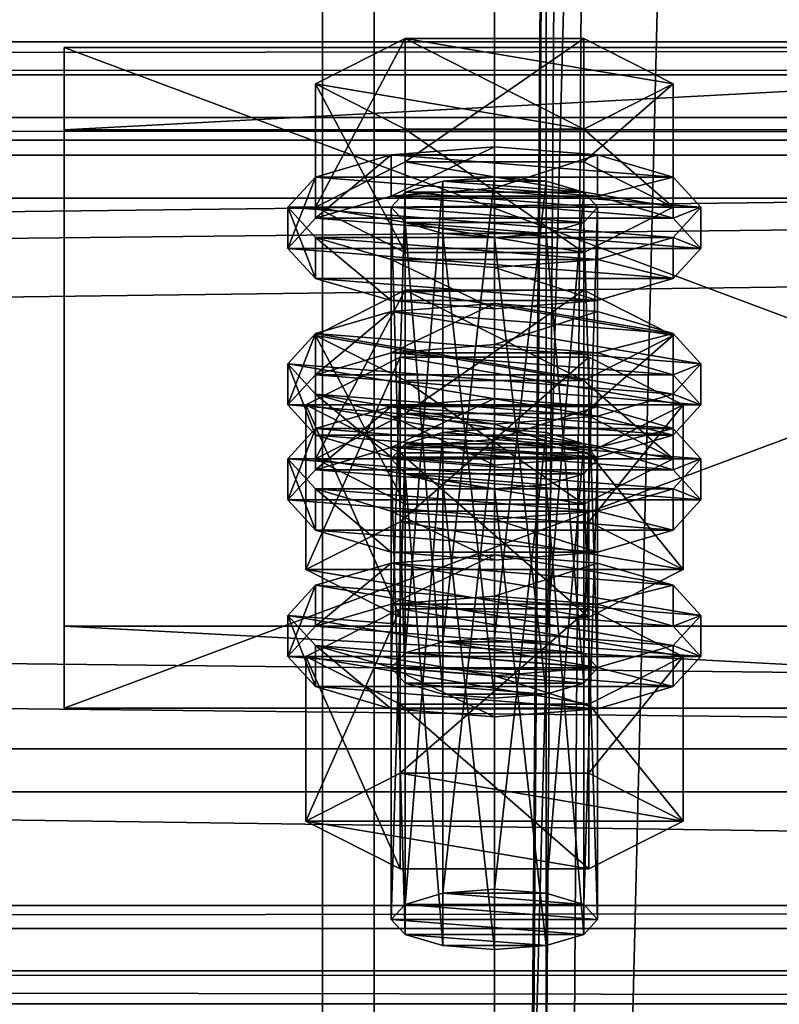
# Model space of a CAD drawing. Header units: millimetres. Extents: x 60485 to 71303, y 100 to 16900.
# Tile 348 of 656: x 70852 to 70897, y 1946 to 2003. Entities that reach past the tile are written whole.
import ezdxf

# ---------------------------------------------------------------- set-up
doc = ezdxf.new("R2010")
doc.units = ezdxf.units.MM
for name, color, linetype in [('1', 7, 'Continuous'), ('13', 7, 'Continuous'), ('3', 7, 'Continuous'), ('4', 7, 'Continuous'), ('6', 7, 'Continuous'), ('9', 7, 'Continuous')]:
    doc.layers.add(name, color=color, linetype=linetype)

msp = doc.modelspace()

# ---------------------------------------------------------------- meshes
at = {"layer": '1', "color": 7}
mesh = msp.add_polyface(dxfattribs=at)
corners = [(70799.994, 16699.999, -0.001), (70799.994, 16699.999, 2949.999), (70799.994, 300, 2949.999), (70799.994, 300, -0.001), (70999.994, 16699.999, 2949.999), (70999.994, 300, 2949.999), (70999.994, 16699.999, -0.001), (70999.994, 300, -0.001)]
mesh.append_faces([[corners[k] for k in face] for face in [(0, 2, 3, 3), (1, 5, 2, 2), (4, 7, 5, 5), (6, 3, 7, 7), (1, 6, 4, 4), (3, 5, 7, 7)]], dxfattribs={"vtx0": -1, "color": 7})
mesh.append_faces([[corners[k] for k in face] for face in [(0, 1, 2, 2), (1, 4, 5, 5), (4, 6, 7, 7), (6, 0, 3, 3), (1, 0, 6, 6), (3, 2, 5, 5)]], dxfattribs={"vtx2": -1, "vtx3": -1, "color": 7})
at = {"layer": '13', "color": 20}
mesh = msp.add_polyface(dxfattribs=at)
corners = [(70874.8, 1979.958, 3660.608), (70885.192, 1987.131, 3662.801), (70874.8, 1987.131, 3662.801), (70885.192, 1981.868, 3680.014), (70869.604, 1984.499, 3671.408), (70873.996, 1965.169, 3613.213), (70874.8, 1992.823, 3618.531), (70873.996, 1991.946, 3621.4), (70874.8, 1966.046, 3610.344), (70876.996, 1993.465, 3616.431), (70876.996, 1966.688, 3608.244), (70879.996, 1993.7, 3615.662), (70876.996, 1990.426, 3626.369), (70882.996, 1990.426, 3626.369), (70879.996, 1990.191, 3627.137), (70874.8, 1991.069, 3624.269), (70885.192, 1991.069, 3624.269), (70885.996, 1991.946, 3621.4), (70885.192, 1992.823, 3618.531), (70869.604, 1991.946, 3621.4), (70874.8, 1994.577, 3612.793), (70874.8, 2001.749, 3614.986), (70869.604, 1999.118, 3623.592), (70885.192, 2001.749, 3614.986), (70885.192, 1989.314, 3630.006), (70874.8, 1989.314, 3630.006), (70874.8, 1996.487, 3632.199), (70890.389, 1991.946, 3621.4), (70885.192, 1996.487, 3632.199), (70867.996, 1989.555, 3620.669), (70869.604, 1991.309, 3614.931), (70869.604, 1993.7, 3615.662), (70867.996, 1991.946, 3621.4), (70873.996, 1992.593, 3610.731), (70873.996, 1994.984, 3611.461), (70879.996, 1993.063, 3609.193), (70879.996, 1995.454, 3609.924), (70879.996, 1986.046, 3632.144), (70873.996, 1986.516, 3630.607), (70873.996, 1988.907, 3631.338), (70879.996, 1988.437, 3632.875), (70869.604, 1987.801, 3626.407), (70869.604, 1990.191, 3627.137), (70890.389, 1991.309, 3614.931), (70891.996, 1989.555, 3620.669), (70890.389, 1987.801, 3626.407), (70885.996, 1986.516, 3630.607), (70885.996, 1988.907, 3631.338), (70890.389, 1990.191, 3627.137), (70891.996, 1991.946, 3621.4), (70890.389, 1993.7, 3615.662), (70873.996, 1983.492, 3607.948), (70879.996, 1986.353, 3607.142), (70873.996, 1985.883, 3608.679)]
mesh.append_faces([[corners[k] for k in face] for face in [(0, 1, 2, 2), (5, 6, 7, 7), (8, 9, 6, 6), (10, 11, 9, 9), (12, 13, 14, 14), (19, 21, 22, 22), (20, 23, 21, 21), (25, 22, 26, 26), (24, 19, 25, 25), (22, 28, 26, 26), (29, 31, 32, 32), (30, 34, 31, 31), (33, 36, 34, 34), (37, 39, 40, 40), (38, 42, 39, 39), (41, 32, 42, 42), (46, 38, 37, 37), (39, 47, 40, 40), (51, 52, 53, 53)]], dxfattribs={"vtx0": -1, "color": 20})
mesh.append_faces([[corners[k] for k in face] for face in [(3, 4, 2, 2), (13, 12, 15, 15), (16, 15, 7, 7), (17, 7, 6, 6), (18, 6, 9, 9), (27, 20, 19, 19), (28, 22, 21, 21), (43, 33, 30, 30), (44, 30, 29, 29), (45, 29, 41, 41), (46, 41, 38, 38), (47, 39, 42, 42), (48, 42, 32, 32), (49, 32, 31, 31), (50, 31, 34, 34)]], dxfattribs={"vtx0": -1, "vtx2": -1, "vtx3": -1, "color": 20})
mesh.append_faces([[corners[k] for k in face] for face in [(19, 20, 21, 21), (24, 25, 26, 26), (25, 19, 22, 22), (29, 30, 31, 31), (30, 33, 34, 34), (33, 35, 36, 36), (37, 38, 39, 39), (38, 41, 42, 42), (41, 29, 32, 32)]], dxfattribs={"vtx2": -1, "vtx3": -1, "color": 20})
mesh = msp.add_polyface(dxfattribs=at)
corners = [(70890.389, 1984.499, 3671.408), (70874.8, 1987.131, 3662.801), (70885.192, 1987.131, 3662.801), (70879.996, 1966.923, 3607.475), (70882.996, 1993.465, 3616.431), (70879.996, 1993.7, 3615.662), (70882.996, 1966.688, 3608.244), (70885.192, 1992.823, 3618.531), (70885.192, 1966.046, 3610.344), (70885.996, 1991.946, 3621.4), (70882.996, 1990.426, 3626.369), (70874.8, 1991.069, 3624.269), (70885.192, 1991.069, 3624.269), (70873.996, 1991.946, 3621.4), (70874.8, 1992.823, 3618.531), (70876.996, 1993.465, 3616.431), (70874.8, 1994.577, 3612.793), (70885.192, 1994.577, 3612.793), (70885.192, 2001.749, 3614.986), (70890.389, 1991.946, 3621.4), (70890.389, 1999.118, 3623.592), (70885.192, 1989.314, 3630.006), (70885.192, 1996.487, 3632.199), (70874.8, 1996.487, 3632.199), (70869.604, 1991.946, 3621.4), (70874.8, 2001.749, 3614.986), (70879.996, 1993.063, 3609.193), (70885.996, 1992.593, 3610.731), (70885.996, 1994.984, 3611.461), (70879.996, 1995.454, 3609.924), (70890.389, 1991.309, 3614.931), (70890.389, 1993.7, 3615.662), (70891.996, 1989.555, 3620.669), (70891.996, 1991.946, 3621.4), (70890.389, 1987.801, 3626.407), (70890.389, 1990.191, 3627.137), (70885.996, 1986.516, 3630.607), (70885.996, 1988.907, 3631.338), (70879.996, 1986.046, 3632.144), (70879.996, 1988.437, 3632.875), (70873.996, 1992.593, 3610.731), (70869.604, 1991.309, 3614.931), (70867.996, 1989.555, 3620.669), (70869.604, 1987.801, 3626.407), (70869.604, 1990.191, 3627.137), (70867.996, 1991.946, 3621.4), (70869.604, 1993.7, 3615.662), (70873.996, 1994.984, 3611.461), (70890.389, 1984.599, 3612.879), (70873.996, 1985.883, 3608.679), (70879.996, 1986.353, 3607.142), (70885.996, 1985.883, 3608.679)]
mesh.append_faces([[corners[k] for k in face] for face in [(0, 1, 2, 2), (3, 4, 5, 5), (6, 7, 4, 4), (8, 9, 7, 7), (4, 15, 5, 5), (17, 20, 18, 18), (19, 22, 20, 20), (21, 23, 22, 22), (16, 19, 17, 17), (20, 25, 18, 18), (26, 28, 29, 29), (27, 31, 28, 28), (30, 33, 31, 31), (32, 35, 33, 33), (34, 37, 35, 35), (36, 39, 37, 37), (40, 27, 26, 26), (28, 47, 29, 29), (48, 50, 51, 51)]], dxfattribs={"vtx0": -1, "color": 20})
mesh.append_faces([[corners[k] for k in face] for face in [(10, 11, 12, 12), (12, 13, 9, 9), (9, 14, 7, 7), (7, 15, 4, 4), (19, 24, 21, 21), (22, 25, 20, 20), (27, 40, 30, 30), (30, 41, 32, 32), (32, 42, 34, 34), (34, 43, 36, 36), (37, 44, 35, 35), (35, 45, 33, 33), (33, 46, 31, 31), (31, 47, 28, 28)]], dxfattribs={"vtx0": -1, "vtx1": -1, "color": 20})
mesh.append_faces([[corners[k] for k in face] for face in [(48, 49, 50, 50)]], dxfattribs={"vtx0": -1, "vtx2": -1, "vtx3": -1, "color": 20})
mesh.append_faces([[corners[k] for k in face] for face in [(16, 17, 18, 18), (17, 19, 20, 20), (19, 21, 22, 22), (26, 27, 28, 28), (27, 30, 31, 31), (30, 32, 33, 33), (32, 34, 35, 35), (34, 36, 37, 37), (36, 38, 39, 39)]], dxfattribs={"vtx2": -1, "vtx3": -1, "color": 20})
mesh = msp.add_polyface(dxfattribs=at)
corners = [(70885.192, 1978.204, 3666.346), (70874.8, 1978.204, 3666.346), (70876.996, 1978.846, 3664.246), (70869.604, 1977.327, 3669.215), (70874.8, 1979.958, 3660.608), (70874.8, 1987.131, 3662.801), (70869.604, 1984.499, 3671.408), (70885.192, 1974.696, 3677.822), (70874.8, 1974.696, 3677.822), (70874.8, 1981.868, 3680.014), (70885.192, 1981.868, 3680.014), (70869.604, 1976.691, 3662.746), (70873.996, 1977.975, 3658.546), (70873.996, 1980.365, 3659.277), (70869.604, 1979.081, 3663.477), (70879.996, 1978.445, 3657.008), (70879.996, 1980.836, 3657.739), (70890.389, 1979.081, 3663.477), (70885.996, 1980.365, 3659.277), (70873.996, 1965.169, 3613.213), (70874.8, 1966.046, 3610.344), (70874.8, 1992.823, 3618.531), (70876.996, 1966.688, 3608.244), (70876.996, 1993.465, 3616.431), (70879.996, 1966.923, 3607.475), (70879.996, 1993.7, 3615.662), (70879.996, 1963.415, 3618.951), (70876.996, 1990.426, 3626.369), (70879.996, 1990.191, 3627.137), (70876.996, 1963.65, 3618.182), (70874.8, 1991.069, 3624.269), (70874.8, 1964.292, 3616.082), (70873.996, 1991.946, 3621.4), (70869.027, 1970.891, 3614.963), (70874.511, 1983.231, 3608.801), (70869.027, 1980.454, 3617.886), (70874.511, 1973.668, 3605.878), (70885.481, 1983.231, 3608.801), (70885.481, 1977.676, 3626.971), (70874.511, 1977.676, 3626.971), (70890.966, 1980.454, 3617.886), (70867.996, 1980.454, 3617.886), (70869.604, 1982.208, 3612.148), (70869.604, 1984.599, 3612.879), (70867.996, 1982.845, 3618.617), (70873.996, 1983.492, 3607.948), (70873.996, 1985.883, 3608.679), (70879.996, 1983.962, 3606.411), (70879.996, 1986.353, 3607.142), (70879.996, 1976.946, 3629.362), (70873.996, 1977.416, 3627.825), (70873.996, 1979.806, 3628.555), (70879.996, 1979.336, 3630.093), (70869.604, 1978.7, 3623.624), (70869.604, 1981.09, 3624.355), (70885.996, 1983.492, 3607.948), (70890.389, 1982.208, 3612.148), (70891.996, 1980.454, 3617.886), (70890.389, 1978.7, 3623.624), (70885.996, 1979.806, 3628.555), (70890.389, 1981.09, 3624.355), (70891.996, 1982.845, 3618.617)]
mesh.append_faces([[corners[k] for k in face] for face in [(3, 5, 6, 6), (8, 6, 9, 9), (6, 10, 9, 9), (11, 13, 14, 14), (12, 16, 13, 13), (18, 13, 16, 16), (26, 27, 28, 28), (29, 30, 27, 27), (31, 32, 30, 30), (33, 34, 35, 35), (36, 37, 34, 34), (35, 38, 39, 39), (41, 43, 44, 44), (42, 46, 43, 43), (49, 51, 52, 52), (50, 54, 51, 51), (53, 44, 54, 54), (45, 55, 47, 47), (54, 52, 51, 51)]], dxfattribs={"vtx0": -1, "color": 20})
mesh.append_faces([[corners[k] for k in face] for face in [(0, 1, 2, 2), (17, 14, 13, 13), (40, 35, 34, 34), (56, 45, 42, 42), (57, 42, 41, 41), (58, 41, 53, 53), (59, 54, 44, 44), (60, 44, 43, 43), (61, 43, 46, 46)]], dxfattribs={"vtx0": -1, "vtx2": -1, "vtx3": -1, "color": 20})
mesh.append_faces([[corners[k] for k in face] for face in [(3, 4, 5, 5), (7, 8, 9, 9), (8, 3, 6, 6), (11, 12, 13, 13), (12, 15, 16, 16), (19, 20, 21, 21), (20, 22, 23, 23), (22, 24, 25, 25), (31, 19, 32, 32), (41, 42, 43, 43), (42, 45, 46, 46), (45, 47, 48, 48), (49, 50, 51, 51), (50, 53, 54, 54), (53, 41, 44, 44)]], dxfattribs={"vtx2": -1, "vtx3": -1, "color": 20})
mesh = msp.add_polyface(dxfattribs=at)
corners = [(70885.192, 1978.204, 3666.346), (70876.996, 1978.846, 3664.246), (70879.996, 1979.081, 3663.477), (70882.996, 1978.846, 3664.246), (70874.8, 1979.958, 3660.608), (70885.192, 1979.958, 3660.608), (70885.192, 1987.131, 3662.801), (70890.389, 1977.327, 3669.215), (70890.389, 1984.499, 3671.408), (70885.192, 1974.696, 3677.822), (70885.192, 1981.868, 3680.014), (70874.8, 1981.868, 3680.014), (70874.8, 1987.131, 3662.801), (70879.996, 1978.445, 3657.008), (70885.996, 1977.975, 3658.546), (70885.996, 1980.365, 3659.277), (70879.996, 1980.836, 3657.739), (70890.389, 1979.081, 3663.477), (70891.996, 1977.327, 3669.215), (70869.604, 1979.081, 3663.477), (70873.996, 1980.365, 3659.277), (70879.996, 1966.923, 3607.475), (70882.996, 1966.688, 3608.244), (70882.996, 1993.465, 3616.431), (70885.192, 1966.046, 3610.344), (70885.192, 1992.823, 3618.531), (70885.996, 1965.169, 3613.213), (70885.996, 1991.946, 3621.4), (70885.192, 1991.069, 3624.269), (70885.192, 1964.292, 3616.082), (70882.996, 1990.426, 3626.369), (70882.996, 1963.65, 3618.182), (70879.996, 1990.191, 3627.137), (70874.511, 1973.668, 3605.878), (70885.481, 1973.668, 3605.878), (70885.481, 1983.231, 3608.801), (70890.966, 1980.454, 3617.886), (70885.481, 1977.676, 3626.971), (70869.027, 1980.454, 3617.886), (70874.511, 1983.231, 3608.801), (70879.996, 1983.962, 3606.411), (70885.996, 1983.492, 3607.948), (70885.996, 1985.883, 3608.679), (70879.996, 1986.353, 3607.142), (70890.389, 1982.208, 3612.148), (70890.389, 1984.599, 3612.879), (70891.996, 1980.454, 3617.886), (70891.996, 1982.845, 3618.617), (70890.389, 1978.7, 3623.624), (70890.389, 1981.09, 3624.355), (70885.996, 1977.416, 3627.825), (70885.996, 1979.806, 3628.555), (70879.996, 1979.336, 3630.093), (70873.996, 1983.492, 3607.948), (70869.604, 1982.208, 3612.148), (70867.996, 1980.454, 3617.886), (70869.604, 1981.09, 3624.355), (70867.996, 1982.845, 3618.617), (70869.604, 1984.599, 3612.879), (70873.996, 1985.883, 3608.679)]
mesh.append_faces([[corners[k] for k in face] for face in [(0, 2, 3, 3), (5, 8, 6, 6), (7, 10, 8, 8), (9, 11, 10, 10), (4, 7, 5, 5), (13, 15, 16, 16), (14, 17, 15, 15), (26, 28, 27, 27), (29, 30, 28, 28), (31, 32, 30, 30), (34, 36, 35, 35), (36, 39, 35, 35), (40, 42, 43, 43), (41, 45, 42, 42), (44, 47, 45, 45), (46, 49, 47, 47), (48, 51, 49, 49), (50, 52, 51, 51)]], dxfattribs={"vtx0": -1, "color": 20})
mesh.append_faces([[corners[k] for k in face] for face in [(10, 12, 8, 8), (18, 19, 17, 17), (17, 20, 15, 15), (37, 38, 36, 36), (41, 53, 44, 44), (44, 54, 46, 46), (46, 55, 48, 48), (52, 56, 51, 51), (51, 57, 49, 49), (49, 58, 47, 47), (47, 59, 45, 45)]], dxfattribs={"vtx0": -1, "vtx1": -1, "color": 20})
mesh.append_faces([[corners[k] for k in face] for face in [(0, 1, 2, 2)]], dxfattribs={"vtx0": -1, "vtx2": -1, "vtx3": -1, "color": 20})
mesh.append_faces([[corners[k] for k in face] for face in [(4, 5, 6, 6), (5, 7, 8, 8), (7, 9, 10, 10), (13, 14, 15, 15), (21, 22, 23, 23), (22, 24, 25, 25), (24, 26, 27, 27), (33, 34, 35, 35), (40, 41, 42, 42), (41, 44, 45, 45), (44, 46, 47, 47), (46, 48, 49, 49), (48, 50, 51, 51)]], dxfattribs={"vtx2": -1, "vtx3": -1, "color": 20})
mesh = msp.add_polyface(dxfattribs=at)
corners = [(70873.996, 1950.551, 3661.028), (70874.8, 1978.204, 3666.346), (70873.996, 1977.327, 3669.215), (70874.8, 1951.428, 3658.16), (70876.996, 1978.846, 3664.246), (70876.996, 1952.07, 3656.059), (70879.996, 1979.081, 3663.477), (70876.996, 1949.031, 3665.998), (70874.8, 1976.45, 3672.084), (70876.996, 1975.808, 3674.184), (70874.8, 1949.673, 3663.897), (70879.996, 1975.573, 3674.953), (70885.192, 1976.45, 3672.084), (70885.996, 1977.327, 3669.215), (70890.389, 1977.327, 3669.215), (70874.8, 1979.958, 3660.608), (70869.604, 1977.327, 3669.215), (70885.192, 1974.696, 3677.822), (70874.8, 1974.696, 3677.822), (70867.996, 1974.936, 3668.484), (70869.604, 1976.691, 3662.746), (70869.604, 1979.081, 3663.477), (70867.996, 1977.327, 3669.215), (70879.996, 1971.428, 3679.96), (70873.996, 1971.898, 3678.422), (70873.996, 1974.289, 3679.153), (70879.996, 1973.819, 3680.691), (70869.604, 1973.182, 3674.222), (70869.604, 1975.573, 3674.953), (70873.996, 1977.975, 3658.546), (70885.996, 1977.975, 3658.546), (70879.996, 1978.445, 3657.008), (70890.389, 1976.691, 3662.746), (70891.996, 1974.936, 3668.484), (70890.389, 1973.182, 3674.222), (70885.996, 1971.898, 3678.422), (70885.996, 1974.289, 3679.153), (70890.389, 1975.573, 3674.953), (70891.996, 1977.327, 3669.215), (70869.604, 1967.59, 3659.964), (70873.996, 1968.874, 3655.763), (70873.996, 1971.265, 3656.494), (70869.604, 1969.98, 3660.695), (70879.996, 1969.344, 3654.226), (70879.996, 1971.735, 3654.957), (70885.996, 1968.874, 3655.763), (70891.996, 1968.226, 3666.432), (70879.996, 1963.415, 3618.951), (70876.996, 1963.65, 3618.182), (70876.996, 1990.426, 3626.369), (70874.8, 1964.292, 3616.082), (70874.8, 1991.069, 3624.269), (70869.027, 1970.891, 3614.963), (70874.511, 1973.668, 3605.878), (70874.511, 1983.231, 3608.801), (70885.481, 1968.113, 3624.047), (70874.511, 1968.113, 3624.047), (70874.511, 1977.676, 3626.971), (70869.027, 1980.454, 3617.886), (70890.966, 1970.891, 3614.963), (70885.996, 1977.416, 3627.825), (70869.604, 1978.7, 3623.624), (70873.996, 1977.416, 3627.825), (70879.996, 1976.946, 3629.362)]
mesh.append_faces([[corners[k] for k in face] for face in [(0, 1, 2, 2), (3, 4, 1, 1), (5, 6, 4, 4), (7, 8, 9, 9), (10, 2, 8, 8), (8, 11, 9, 9), (17, 16, 18, 18), (19, 21, 22, 22), (23, 25, 26, 26), (24, 28, 25, 25), (27, 22, 28, 28), (29, 30, 31, 31), (35, 24, 23, 23), (25, 36, 26, 26), (39, 41, 42, 42), (40, 44, 41, 41), (40, 45, 43, 43), (56, 58, 57, 57), (60, 62, 63, 63)]], dxfattribs={"vtx0": -1, "color": 20})
mesh.append_faces([[corners[k] for k in face] for face in [(12, 8, 2, 2), (13, 2, 1, 1), (14, 15, 16, 16), (32, 29, 20, 20), (33, 20, 19, 19), (34, 19, 27, 27), (35, 27, 24, 24), (36, 25, 28, 28), (37, 28, 22, 22), (38, 22, 21, 21), (46, 42, 41, 41), (59, 53, 52, 52), (60, 61, 62, 62)]], dxfattribs={"vtx0": -1, "vtx2": -1, "vtx3": -1, "color": 20})
mesh.append_faces([[corners[k] for k in face] for face in [(19, 20, 21, 21), (23, 24, 25, 25), (24, 27, 28, 28), (27, 19, 22, 22), (39, 40, 41, 41), (40, 43, 44, 44), (47, 48, 49, 49), (48, 50, 51, 51), (52, 53, 54, 54), (55, 56, 57, 57), (56, 52, 58, 58)]], dxfattribs={"vtx2": -1, "vtx3": -1, "color": 20})
mesh = msp.add_polyface(dxfattribs=at)
corners = [(70879.996, 1952.305, 3655.291), (70882.996, 1978.846, 3664.246), (70879.996, 1979.081, 3663.477), (70882.996, 1952.07, 3656.059), (70885.192, 1978.204, 3666.346), (70885.192, 1951.428, 3658.16), (70885.996, 1977.327, 3669.215), (70885.996, 1950.551, 3661.028), (70885.192, 1976.45, 3672.084), (70885.192, 1949.673, 3663.897), (70882.996, 1975.808, 3674.184), (70879.996, 1975.573, 3674.953), (70874.8, 1976.45, 3672.084), (70873.996, 1977.327, 3669.215), (70874.8, 1978.204, 3666.346), (70890.389, 1977.327, 3669.215), (70869.604, 1977.327, 3669.215), (70885.192, 1974.696, 3677.822), (70885.996, 1977.975, 3658.546), (70890.389, 1976.691, 3662.746), (70890.389, 1979.081, 3663.477), (70891.996, 1974.936, 3668.484), (70891.996, 1977.327, 3669.215), (70890.389, 1973.182, 3674.222), (70890.389, 1975.573, 3674.953), (70885.996, 1971.898, 3678.422), (70885.996, 1974.289, 3679.153), (70879.996, 1971.428, 3679.96), (70879.996, 1973.819, 3680.691), (70873.996, 1977.975, 3658.546), (70869.604, 1976.691, 3662.746), (70867.996, 1974.936, 3668.484), (70869.604, 1973.182, 3674.222), (70869.604, 1975.573, 3674.953), (70867.996, 1977.327, 3669.215), (70879.996, 1969.344, 3654.226), (70885.996, 1968.874, 3655.763), (70885.996, 1971.265, 3656.494), (70879.996, 1971.735, 3654.957), (70890.389, 1967.59, 3659.964), (70890.389, 1969.98, 3660.695), (70891.996, 1968.226, 3666.432), (70873.996, 1971.265, 3656.494), (70885.996, 1965.169, 3613.213), (70885.192, 1964.292, 3616.082), (70885.192, 1991.069, 3624.269), (70882.996, 1963.65, 3618.182), (70882.996, 1990.426, 3626.369), (70879.996, 1963.415, 3618.951), (70879.996, 1990.191, 3627.137), (70885.481, 1973.668, 3605.878), (70890.966, 1970.891, 3614.963), (70890.966, 1980.454, 3617.886), (70885.481, 1968.113, 3624.047), (70885.481, 1977.676, 3626.971), (70874.511, 1977.676, 3626.971), (70874.511, 1973.668, 3605.878), (70869.027, 1970.891, 3614.963), (70885.996, 1977.416, 3627.825), (70879.996, 1976.946, 3629.362), (70879.996, 1979.336, 3630.093), (70890.389, 1978.7, 3623.624), (70869.604, 1978.7, 3623.624)]
mesh.append_faces([[corners[k] for k in face] for face in [(0, 1, 2, 2), (3, 4, 1, 1), (5, 6, 4, 4), (7, 8, 6, 6), (9, 10, 8, 8), (19, 22, 20, 20), (21, 24, 22, 22), (23, 26, 24, 24), (25, 28, 26, 26), (35, 37, 38, 38), (36, 40, 37, 37), (40, 38, 37, 37), (51, 54, 52, 52), (53, 55, 54, 54), (56, 51, 50, 50)]], dxfattribs={"vtx0": -1, "color": 20})
mesh.append_faces([[corners[k] for k in face] for face in [(11, 12, 10, 10), (10, 12, 8, 8), (8, 13, 6, 6), (6, 14, 4, 4), (15, 16, 17, 17), (18, 29, 19, 19), (19, 30, 21, 21), (21, 31, 23, 23), (23, 32, 25, 25), (26, 33, 24, 24), (24, 34, 22, 22), (41, 42, 40, 40), (51, 57, 53, 53), (61, 62, 58, 58)]], dxfattribs={"vtx0": -1, "vtx1": -1, "color": 20})
mesh.append_faces([[corners[k] for k in face] for face in [(40, 42, 38, 38)]], dxfattribs={"vtx0": -1, "vtx2": -1, "vtx3": -1, "color": 20})
mesh.append_faces([[corners[k] for k in face] for face in [(18, 19, 20, 20), (19, 21, 22, 22), (21, 23, 24, 24), (23, 25, 26, 26), (25, 27, 28, 28), (35, 36, 37, 37), (36, 39, 40, 40), (43, 44, 45, 45), (44, 46, 47, 47), (46, 48, 49, 49), (50, 51, 52, 52), (51, 53, 54, 54), (58, 59, 60, 60)]], dxfattribs={"vtx2": -1, "vtx3": -1, "color": 20})
mesh = msp.add_polyface(dxfattribs=at)
corners = [(70873.996, 1950.551, 3661.028), (70874.8, 1951.428, 3658.16), (70874.8, 1978.204, 3666.346), (70876.996, 1952.07, 3656.059), (70876.996, 1978.846, 3664.246), (70879.996, 1952.305, 3655.291), (70879.996, 1979.081, 3663.477), (70879.996, 1948.796, 3666.766), (70876.996, 1949.031, 3665.998), (70876.996, 1975.808, 3674.184), (70879.996, 1975.573, 3674.953), (70874.8, 1949.673, 3663.897), (70874.8, 1976.45, 3672.084), (70873.996, 1977.327, 3669.215), (70882.996, 1952.07, 3656.059), (70885.192, 1951.428, 3658.16), (70885.996, 1950.551, 3661.028), (70885.192, 1949.673, 3663.897), (70882.996, 1949.031, 3665.998), (70869.027, 1956.272, 3662.778), (70874.511, 1959.05, 3653.693), (70874.511, 1968.613, 3656.617), (70869.027, 1965.835, 3665.702), (70885.481, 1968.613, 3656.617), (70885.481, 1953.495, 3671.863), (70874.511, 1953.495, 3671.863), (70874.511, 1963.058, 3674.786), (70890.966, 1956.272, 3662.778), (70885.481, 1963.058, 3674.786), (70890.966, 1965.835, 3665.702), (70867.996, 1965.835, 3665.702), (70869.604, 1967.59, 3659.964), (70869.604, 1969.98, 3660.695), (70867.996, 1968.226, 3666.432), (70879.996, 1962.327, 3677.177), (70873.996, 1962.797, 3675.64), (70873.996, 1965.188, 3676.371), (70879.996, 1964.718, 3677.908), (70869.604, 1964.081, 3671.439), (70869.604, 1966.472, 3672.17), (70890.389, 1967.59, 3659.964), (70873.996, 1968.874, 3655.763), (70891.996, 1965.835, 3665.702), (70890.389, 1964.081, 3671.439), (70885.996, 1962.797, 3675.64), (70885.996, 1965.188, 3676.371), (70890.389, 1966.472, 3672.17), (70885.192, 1966.046, 3610.344), (70876.996, 1966.688, 3608.244), (70874.8, 1966.046, 3610.344), (70885.996, 1965.169, 3613.213), (70873.996, 1965.169, 3613.213), (70885.192, 1964.292, 3616.082), (70874.8, 1964.292, 3616.082), (70882.996, 1963.65, 3618.182), (70876.996, 1963.65, 3618.182), (70885.481, 1968.113, 3624.047), (70869.027, 1970.891, 3614.963), (70874.511, 1968.113, 3624.047)]
mesh.append_faces([[corners[k] for k in face] for face in [(7, 9, 10, 10), (3, 14, 5, 5), (18, 8, 7, 7), (19, 21, 22, 22), (20, 23, 21, 21), (25, 22, 26, 26), (24, 19, 25, 25), (22, 28, 26, 26), (30, 32, 33, 33), (34, 36, 37, 37), (35, 39, 36, 36), (38, 33, 39, 39), (39, 37, 36, 36), (56, 57, 58, 58)]], dxfattribs={"vtx0": -1, "color": 20})
mesh.append_faces([[corners[k] for k in face] for face in [(15, 3, 1, 1), (16, 1, 0, 0), (17, 0, 11, 11), (18, 11, 8, 8), (27, 20, 19, 19), (29, 22, 21, 21), (40, 41, 31, 31), (42, 31, 30, 30), (43, 30, 38, 38), (44, 38, 35, 35), (45, 39, 33, 33), (46, 33, 32, 32), (47, 48, 49, 49), (50, 49, 51, 51), (52, 51, 53, 53), (54, 53, 55, 55)]], dxfattribs={"vtx0": -1, "vtx2": -1, "vtx3": -1, "color": 20})
mesh.append_faces([[corners[k] for k in face] for face in [(0, 1, 2, 2), (1, 3, 4, 4), (3, 5, 6, 6), (7, 8, 9, 9), (8, 11, 12, 12), (11, 0, 13, 13), (19, 20, 21, 21), (24, 25, 26, 26), (25, 19, 22, 22), (30, 31, 32, 32), (34, 35, 36, 36), (35, 38, 39, 39), (38, 30, 33, 33)]], dxfattribs={"vtx2": -1, "vtx3": -1, "color": 20})
mesh = msp.add_polyface(dxfattribs=at)
corners = [(70879.996, 1952.305, 3655.291), (70882.996, 1952.07, 3656.059), (70882.996, 1978.846, 3664.246), (70885.192, 1951.428, 3658.16), (70885.192, 1978.204, 3666.346), (70885.996, 1950.551, 3661.028), (70885.996, 1977.327, 3669.215), (70885.192, 1949.673, 3663.897), (70885.192, 1976.45, 3672.084), (70882.996, 1949.031, 3665.998), (70882.996, 1975.808, 3674.184), (70879.996, 1948.796, 3666.766), (70879.996, 1975.573, 3674.953), (70876.996, 1952.07, 3656.059), (70874.8, 1951.428, 3658.16), (70873.996, 1950.551, 3661.028), (70874.8, 1949.673, 3663.897), (70874.511, 1959.05, 3653.693), (70885.481, 1959.05, 3653.693), (70885.481, 1968.613, 3656.617), (70890.966, 1956.272, 3662.778), (70890.966, 1965.835, 3665.702), (70885.481, 1953.495, 3671.863), (70885.481, 1963.058, 3674.786), (70874.511, 1963.058, 3674.786), (70869.027, 1956.272, 3662.778), (70869.027, 1965.835, 3665.702), (70874.511, 1968.613, 3656.617), (70890.389, 1967.59, 3659.964), (70891.996, 1965.835, 3665.702), (70891.996, 1968.226, 3666.432), (70890.389, 1969.98, 3660.695), (70890.389, 1964.081, 3671.439), (70890.389, 1966.472, 3672.17), (70885.996, 1962.797, 3675.64), (70885.996, 1965.188, 3676.371), (70879.996, 1962.327, 3677.177), (70879.996, 1964.718, 3677.908), (70885.996, 1968.874, 3655.763), (70873.996, 1968.874, 3655.763), (70869.604, 1967.59, 3659.964), (70867.996, 1965.835, 3665.702), (70869.604, 1964.081, 3671.439), (70873.996, 1962.797, 3675.64), (70869.604, 1966.472, 3672.17), (70867.996, 1968.226, 3666.432), (70869.604, 1969.98, 3660.695), (70876.996, 1966.688, 3608.244), (70882.996, 1966.688, 3608.244), (70879.996, 1966.923, 3607.475), (70885.192, 1966.046, 3610.344), (70874.8, 1966.046, 3610.344), (70885.996, 1965.169, 3613.213), (70873.996, 1965.169, 3613.213), (70885.192, 1964.292, 3616.082), (70874.8, 1964.292, 3616.082), (70882.996, 1963.65, 3618.182), (70876.996, 1963.65, 3618.182), (70879.996, 1963.415, 3618.951)]
mesh.append_faces([[corners[k] for k in face] for face in [(9, 12, 10, 10), (18, 21, 19, 19), (20, 23, 21, 21), (22, 24, 23, 23), (17, 20, 18, 18), (21, 27, 19, 19), (28, 30, 31, 31), (29, 33, 30, 30), (32, 35, 33, 33), (34, 37, 35, 35), (34, 43, 36, 36), (47, 48, 49, 49), (56, 57, 58, 58)]], dxfattribs={"vtx0": -1, "color": 20})
mesh.append_faces([[corners[k] for k in face] for face in [(1, 13, 3, 3), (3, 14, 5, 5), (5, 15, 7, 7), (7, 16, 9, 9), (20, 25, 22, 22), (23, 26, 21, 21), (38, 39, 28, 28), (28, 40, 29, 29), (29, 41, 32, 32), (32, 42, 34, 34), (37, 44, 35, 35), (35, 45, 33, 33), (33, 46, 30, 30), (48, 47, 50, 50), (50, 51, 52, 52), (52, 53, 54, 54), (54, 55, 56, 56)]], dxfattribs={"vtx0": -1, "vtx1": -1, "color": 20})
mesh.append_faces([[corners[k] for k in face] for face in [(0, 1, 2, 2), (1, 3, 4, 4), (3, 5, 6, 6), (5, 7, 8, 8), (7, 9, 10, 10), (9, 11, 12, 12), (17, 18, 19, 19), (18, 20, 21, 21), (20, 22, 23, 23), (28, 29, 30, 30), (29, 32, 33, 33), (32, 34, 35, 35), (34, 36, 37, 37)]], dxfattribs={"vtx2": -1, "vtx3": -1, "color": 20})
at = {"layer": '3', "color": 91}
mesh = msp.add_polyface(dxfattribs=at)
corners = [(70870, 8485, 5564.7), (70930, 8485, 5564.7), (70930, 145.041, 3014.919), (70870, 145.041, 3014.919), (70870, 271.84, 2970.03), (70930, 271.84, 2970.03), (70930, 8485, 5481.045), (70870, 8485, 5481.045), (70870, 145.041, 2970.03), (70927, 8485, 5484.182), (70873, 8485, 5484.182), (70873, 8485, 5561.563), (70927, 8485, 5561.563), (70873, 145.041, 3011.782), (70927, 145.041, 3011.782), (70873, 261.579, 2970.03), (70873, 145.041, 2970.03), (70927, 261.579, 2970.03), (70927, 145.041, 2970.03), (70930, 145.041, 2970.03)]
mesh.append_faces([[corners[k] for k in face] for face in [(0, 2, 3, 3), (4, 6, 7, 7), (4, 3, 8, 8), (0, 4, 7, 7), (12, 13, 14, 14), (15, 11, 10, 10), (13, 15, 16, 16), (17, 10, 9, 9), (17, 14, 18, 18), (12, 17, 9, 9), (8, 13, 16, 16), (18, 2, 19, 19), (5, 1, 6, 6), (2, 5, 19, 19), (5, 18, 19, 19), (15, 8, 16, 16)]], dxfattribs={"vtx0": -1, "color": 91})
mesh.append_faces([[corners[k] for k in face] for face in [(3, 4, 0, 0), (0, 11, 1, 1), (11, 7, 10, 10), (10, 7, 9, 9), (1, 12, 6, 6), (12, 1, 11, 11), (6, 9, 7, 7), (11, 15, 13, 13), (14, 17, 12, 12), (2, 14, 3, 3), (3, 13, 8, 8), (1, 5, 2, 2), (18, 5, 17, 17), (17, 5, 15, 15), (8, 15, 4, 4), (4, 15, 5, 5)]], dxfattribs={"vtx0": -1, "vtx1": -1, "color": 91})
mesh.append_faces([[corners[k] for k in face] for face in [(11, 0, 7, 7), (6, 12, 9, 9), (2, 18, 14, 14), (3, 14, 13, 13)]], dxfattribs={"vtx0": -1, "vtx2": -1, "vtx3": -1, "color": 91})
mesh.append_faces([[corners[k] for k in face] for face in [(0, 1, 2, 2), (4, 5, 6, 6), (12, 11, 13, 13), (17, 15, 10, 10)]], dxfattribs={"vtx2": -1, "vtx3": -1, "color": 91})
mesh = msp.add_polyface(dxfattribs=at)
corners = [(70944.996, 1996.444, 3581.034), (70854.996, 1996.444, 3581.034), (70854.996, 1962.821, 3691.009), (70944.996, 1962.821, 3691.009), (70854.996, 2001.226, 3582.496), (70854.996, 1967.603, 3692.471), (70944.996, 2001.226, 3582.496), (70944.996, 1967.603, 3692.471)]
mesh.append_faces([[corners[k] for k in face] for face in [(0, 2, 3, 3), (1, 5, 2, 2), (4, 7, 5, 5), (6, 3, 7, 7), (1, 6, 4, 4), (3, 5, 7, 7)]], dxfattribs={"vtx0": -1, "color": 91})
mesh.append_faces([[corners[k] for k in face] for face in [(0, 1, 2, 2), (1, 4, 5, 5), (4, 6, 7, 7), (6, 0, 3, 3), (1, 0, 6, 6), (3, 2, 5, 5)]], dxfattribs={"vtx2": -1, "vtx3": -1, "color": 91})
at = {"layer": '4', "color": 171}
mesh = msp.add_polyface(dxfattribs=at)
corners = [(70883, 3361.914, 3914.76), (70917, 3361.914, 3914.76), (70917, 1845.026, 3030.03), (70883, 1845.026, 3030.03), (70917, 3136.66, 3845.893), (70917, 1737.845, 3030.03), (70883, 3136.66, 3845.893), (70883, 1737.845, 3030.03), (70880, 3374.428, 3918.585), (70880, 3124.146, 3842.067), (70880, 1731.89, 3030.03), (70880, 1850.981, 3030.03), (70920, 3124.146, 3842.067), (70920, 1731.89, 3030.03), (70920, 3374.428, 3918.585), (70920, 1850.981, 3030.03)]
mesh.append_faces([[corners[k] for k in face] for face in [(0, 2, 3, 3), (1, 5, 2, 2), (4, 7, 5, 5), (6, 3, 7, 7), (8, 10, 11, 11), (9, 13, 10, 10), (12, 15, 13, 13), (14, 11, 15, 15)]], dxfattribs={"vtx0": -1, "color": 171})
mesh.append_faces([[corners[k] for k in face] for face in [(9, 6, 12, 12), (6, 8, 0, 0), (0, 8, 1, 1), (12, 4, 14, 14), (4, 12, 6, 6), (14, 1, 8, 8), (11, 3, 15, 15), (3, 10, 7, 7), (7, 10, 5, 5), (15, 2, 13, 13), (2, 15, 3, 3), (13, 5, 10, 10)]], dxfattribs={"vtx0": -1, "vtx1": -1, "color": 171})
mesh.append_faces([[corners[k] for k in face] for face in [(6, 9, 8, 8), (14, 4, 1, 1), (3, 11, 10, 10), (13, 2, 5, 5)]], dxfattribs={"vtx0": -1, "vtx2": -1, "vtx3": -1, "color": 171})
mesh.append_faces([[corners[k] for k in face] for face in [(0, 1, 2, 2), (1, 4, 5, 5), (4, 6, 7, 7), (6, 0, 3, 3), (8, 9, 10, 10), (9, 12, 13, 13), (12, 14, 15, 15), (14, 8, 11, 11)]], dxfattribs={"vtx2": -1, "vtx3": -1, "color": 171})
at = {"layer": '6', "color": 2}
mesh = msp.add_polyface(dxfattribs=at)
corners = [(70873, 8445, 2973.03), (70927, 8445, 2973.03), (70927, 281.652, 2973.03), (70873, 281.652, 2973.03), (70927, 8445, 3027.03), (70927, 458.279, 3027.03), (70873, 8445, 3027.03), (70873, 458.279, 3027.03), (70870, 8445, 2970.03), (70870, 8445, 3030.03), (70870, 468.091, 3030.03), (70870, 271.84, 2970.03), (70930, 8445, 3030.03), (70930, 468.091, 3030.03), (70930, 8445, 2970.03), (70930, 271.84, 2970.03)]
mesh.append_faces([[corners[k] for k in face] for face in [(0, 2, 3, 3), (1, 5, 2, 2), (4, 7, 5, 5), (6, 3, 7, 7), (8, 10, 11, 11), (9, 13, 10, 10), (12, 15, 13, 13), (14, 11, 15, 15)]], dxfattribs={"vtx0": -1, "color": 2})
mesh.append_faces([[corners[k] for k in face] for face in [(9, 6, 12, 12), (6, 8, 0, 0), (0, 8, 1, 1), (12, 4, 14, 14), (4, 12, 6, 6), (14, 1, 8, 8), (11, 3, 15, 15), (3, 10, 7, 7), (7, 10, 5, 5), (15, 2, 13, 13), (2, 15, 3, 3), (13, 5, 10, 10)]], dxfattribs={"vtx0": -1, "vtx1": -1, "color": 2})
mesh.append_faces([[corners[k] for k in face] for face in [(6, 9, 8, 8), (14, 4, 1, 1), (3, 11, 10, 10), (13, 2, 5, 5)]], dxfattribs={"vtx0": -1, "vtx2": -1, "vtx3": -1, "color": 2})
mesh.append_faces([[corners[k] for k in face] for face in [(0, 1, 2, 2), (1, 4, 5, 5), (4, 6, 7, 7), (6, 0, 3, 3), (8, 9, 10, 10), (9, 12, 13, 13), (12, 14, 15, 15), (14, 8, 11, 11)]], dxfattribs={"vtx2": -1, "vtx3": -1, "color": 2})
at = {"layer": '9', "color": 243}
mesh = msp.add_polyface(dxfattribs=at)
corners = [(71300, 1950.032, 3572.071), (71300, 1994.976, 3585.819), (68100, 1994.976, 3585.819), (68100, 1950.032, 3572.071), (71300, 1960.46, 3698.658), (68100, 1960.46, 3698.658), (71300, 1995.842, 3709.481), (68100, 1995.842, 3709.481), (71300, 1999.645, 3697.049), (68100, 1999.645, 3697.049), (71300, 2001.557, 3697.634), (68100, 2001.557, 3697.634), (71300, 1997.17, 3711.978), (68100, 1997.17, 3711.978), (71300, 1957.963, 3699.985), (68100, 1957.963, 3699.985), (71300, 1992.478, 3587.146), (68100, 1992.478, 3587.146), (71300, 1951.359, 3574.569), (68100, 1951.359, 3574.569), (71300, 1947.556, 3587), (68100, 1947.556, 3587), (71300, 1945.644, 3586.415), (68100, 1945.644, 3586.415)]
mesh.append_faces([[corners[k] for k in face] for face in [(0, 2, 3, 3), (1, 5, 2, 2), (4, 7, 5, 5), (6, 9, 7, 7), (8, 11, 9, 9), (10, 13, 11, 11), (12, 15, 13, 13), (14, 17, 15, 15), (16, 19, 17, 17), (18, 21, 19, 19), (20, 23, 21, 21), (22, 3, 23, 23), (20, 0, 22, 22), (8, 12, 10, 10), (11, 7, 9, 9)]], dxfattribs={"vtx0": -1, "color": 243})
mesh.append_faces([[corners[k] for k in face] for face in [(1, 16, 4, 4), (16, 0, 18, 18), (18, 0, 20, 20), (12, 6, 14, 14), (14, 4, 16, 16), (3, 19, 23, 23), (19, 2, 17, 17), (17, 2, 15, 15), (15, 5, 13, 13), (13, 7, 11, 11)]], dxfattribs={"vtx0": -1, "vtx1": -1, "color": 243})
mesh.append_faces([[corners[k] for k in face] for face in [(16, 1, 0, 0), (12, 8, 6, 6), (14, 6, 4, 4), (19, 3, 2, 2), (15, 2, 5, 5), (13, 5, 7, 7)]], dxfattribs={"vtx0": -1, "vtx2": -1, "vtx3": -1, "color": 243})
mesh.append_faces([[corners[k] for k in face] for face in [(21, 23, 19, 19)]], dxfattribs={"vtx1": -1, "color": 243})
mesh.append_faces([[corners[k] for k in face] for face in [(0, 1, 2, 2), (1, 4, 5, 5), (4, 6, 7, 7), (6, 8, 9, 9), (8, 10, 11, 11), (10, 12, 13, 13), (12, 14, 15, 15), (14, 16, 17, 17), (16, 18, 19, 19), (18, 20, 21, 21), (20, 22, 23, 23), (22, 0, 3, 3)]], dxfattribs={"vtx2": -1, "vtx3": -1, "color": 243})

doc.saveas('drawing.dxf')
